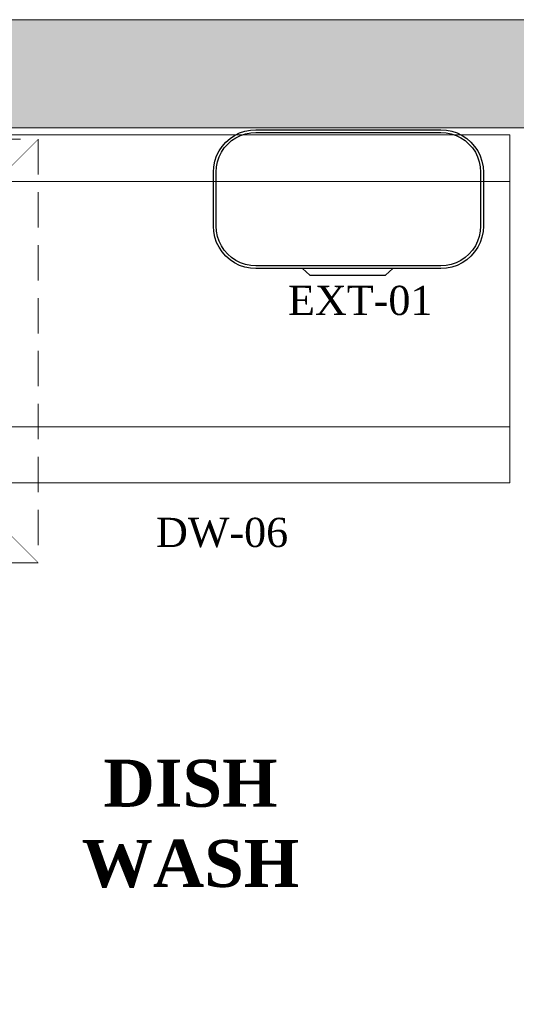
# Model space of a CAD drawing. Extents: x 3940905 to 4145695, y 925352 to 1109797.
# Tile 689 of 1056: x 4032156 to 4033211, y 1100216 to 1102308. Entities that reach past the tile are written whole.
import ezdxf

# ---------------------------------------------------------------- set-up
doc = ezdxf.new("R2010")
doc.units = 0
doc.header["$LTSCALE"] = 750
doc.header["$MEASUREMENT"] = 0
doc.linetypes.add('DASHED', pattern=[0.75, 0.5, -0.25])
doc.layers.get('0').update_dxf_attribs({"linetype": 'CONTINUOUS', "lineweight": 0})
for name, color, linetype, lineweight in [('CKD Equipments', 252, 'CONTINUOUS', 0), ('HATCH', 7, 'CONTINUOUS', 0), ('wall', 7, 'CONTINUOUS', 25)]:
    doc.layers.add(name, color=color, linetype=linetype, lineweight=lineweight)
for name, color, linetype in [('Edges', 7, 'CONTINUOUS'), ('PDF_A - TEXT', 7, 'CONTINUOUS'), ('TEXT', 7, 'CONTINUOUS')]:
    doc.layers.add(name, color=color, linetype=linetype)
doc.styles.add('CKD_Dimension Text', font='BOOKOS.TTF')

# ---------------------------------------------------------------- blocks, each defined once
blk = doc.blocks.new('boilerplan')
at = {"layer": 'Edges'}
for p, q in [((245.5, 331.4), (255.3, 337.9)), ((255.3, 337.9), (265.9, 343.2)), ((258.2, 332.9), (268.1, 337.8)), ((265.9, 343.2), (277.1, 347)), ((268.1, 337.8), (278.6, 341.4)), ((277.1, 347), (288.7, 349.3)), ((278.6, 341.4), (289.4, 343.5)), ((288.7, 349.3), (300.3, 350)), ((289.4, 343.5), (300.5, 344.2)), ((300.3, 350), (693.6, 350)), ((300.5, 344.2), (693.4, 344.2)), ((693.4, 344.2), (704.4, 343.5)), ((693.6, 350), (705.1, 349.3)), ((704.4, 343.5), (715.2, 341.4)), ((705.1, 349.3), (716.7, 347)), ((715.2, 341.4), (725.7, 337.8)), ((716.7, 347), (727.9, 343.2)), ((725.7, 337.8), (735.6, 332.9)), ((727.9, 343.2), (738.5, 337.9)), ((738.5, 337.9), (748.3, 331.4)), ((222.3, 304.9), (228.8, 314.7)), ((228.8, 314.7), (236.6, 323.6)), ((233.4, 311.2), (240.7, 319.5)), ((236.6, 323.6), (245.5, 331.4)), ((240.7, 319.5), (249, 326.8)), ((249, 326.8), (258.2, 332.9)), ((735.6, 332.9), (744.8, 326.8)), ((744.8, 326.8), (753.1, 319.5)), ((748.3, 331.4), (757.2, 323.6)), ((753.1, 319.5), (760.4, 311.2)), ((757.2, 323.6), (765, 314.7)), ((765, 314.7), (771.6, 304.9)), ((213.3, 283.1), (217, 294.3)), ((217, 294.3), (222.3, 304.9)), ((222.4, 292.1), (227.3, 302)), ((227.3, 302), (233.4, 311.2)), ((760.4, 311.2), (766.6, 302)), ((766.6, 302), (771.4, 292.1)), ((771.6, 304.9), (776.8, 294.3)), ((776.8, 294.3), (780.6, 283.1)), ((210.9, 271.5), (213.3, 283.1)), ((216.7, 270.8), (218.8, 281.6)), ((218.8, 281.6), (222.4, 292.1)), ((771.4, 292.1), (775, 281.6)), ((775, 281.6), (777.1, 270.8)), ((780.6, 283.1), (782.9, 271.5)), ((210.2, 259.9), (210.9, 271.5)), ((210.2, 145), (210.2, 259.9)), ((216, 259.8), (216.7, 270.8)), ((216, 145.2), (216, 259.8)), ((777.1, 270.8), (777.9, 259.8)), ((777.9, 259.8), (777.9, 145.2)), ((782.9, 271.5), (783.6, 259.9)), ((783.6, 259.9), (783.6, 145)), ((210.9, 133.4), (210.2, 145)), ((213.3, 121.9), (210.9, 133.4)), ((216.7, 134.2), (216, 145.2)), ((218.8, 123.4), (216.7, 134.2)), ((777.1, 134.2), (775, 123.4)), ((777.9, 145.2), (777.1, 134.2)), ((782.9, 133.4), (780.6, 121.9)), ((783.6, 145), (782.9, 133.4)), ((217, 110.7), (213.3, 121.9)), ((222.3, 100.1), (217, 110.7)), ((222.4, 112.9), (218.8, 123.4)), ((227.3, 103), (222.4, 112.9)), ((771.4, 112.9), (766.6, 103)), ((775, 123.4), (771.4, 112.9)), ((776.8, 110.7), (771.6, 100.1)), ((780.6, 121.9), (776.8, 110.7)), ((228.8, 90.3), (222.3, 100.1)), ((233.4, 93.8), (227.3, 103)), ((236.6, 81.4), (228.8, 90.3)), ((240.7, 85.5), (233.4, 93.8)), ((249, 78.2), (240.7, 85.5)), ((753.1, 85.5), (744.8, 78.2)), ((760.4, 93.8), (753.1, 85.5)), ((765, 90.3), (757.2, 81.4)), ((766.6, 103), (760.4, 93.8)), ((771.6, 100.1), (765, 90.3)), ((245.5, 73.6), (236.6, 81.4)), ((255.3, 67), (245.5, 73.6)), ((258.2, 72), (249, 78.2)), ((265.9, 61.8), (255.3, 67)), ((268.1, 67.2), (258.2, 72)), ((278.6, 63.6), (268.1, 67.2)), ((289.4, 61.4), (278.6, 63.6)), ((715.2, 63.6), (704.4, 61.4)), ((725.7, 67.2), (715.2, 63.6)), ((735.6, 72), (725.7, 67.2)), ((738.5, 67), (727.9, 61.8)), ((744.8, 78.2), (735.6, 72)), ((748.3, 73.6), (738.5, 67)), ((757.2, 81.4), (748.3, 73.6)), ((277.1, 58), (265.9, 61.8)), ((288.7, 55.7), (277.1, 58)), ((300.3, 55), (288.7, 55.7)), ((300.5, 60.7), (289.4, 61.4)), ((399.3, 55), (300.3, 55)), ((693.4, 60.7), (300.5, 60.7)), ((399.3, 55), (414.9, 41.1)), ((591.2, 55), (399.3, 55)), ((591.2, 55), (575.6, 41.1)), ((693.6, 55), (591.2, 55)), ((704.4, 61.4), (693.4, 60.7)), ((705.1, 55.7), (693.6, 55)), ((716.7, 58), (705.1, 55.7)), ((727.9, 61.8), (716.7, 58)), ((414.9, 41.1), (575.6, 41.1))]:
    blk.add_line(p, q, dxfattribs=at)
blk = doc.blocks.new('G$C6845078B')
blk.add_blockref('boilerplan', (-210.2, -41.1))
blk = doc.blocks.new('3')
at = {"color": 1, "linetype": 'DASHED', "ltscale": 0.2, "const_width": 1}
for points in [[(4045037.1, 1046868.2), (4044137.1, 1047768.2)], [(4045037.1, 1047768.2), (4044137.1, 1046868.2)]]:
    blk.add_lwpolyline(points, dxfattribs=at)
at = {"color": 1, "linetype": 'DASHED', "ltscale": 0.2}
blk.add_lwpolyline([(4044137.1, 1047768.2), (4045037.1, 1047768.2), (4045037.1, 1046868.2), (4044137.1, 1046868.2)], close=True, dxfattribs=at)

msp = doc.modelspace()

# ---------------------------------------------------------------- hatches: boundary and pattern name
at = {"layer": 'HATCH'}
h = msp.add_hatch(color=8, dxfattribs=at)
h.dxf.hatch_style = 1
h.paths.add_polyline_path([(4043641.8, 1102308.4), (4031046.8, 1102308.4), (4031046.8, 1088263.4), (4030916.8, 1088263.4), (4030916.8, 1074300.4), (4031079.8, 1074300.4), (4031079.8, 1067776.4), (4031536.8, 1067776.4), (4031536.8, 1072350.4), (4031536.8, 1074463.4), (4031146.8, 1074463.4), (4031146.8, 1088033.5), (4031271.8, 1088033.4), (4031271.8, 1102078.4), (4043641.8, 1102078.4)])

# ---------------------------------------------------------------- linework, layer by layer
at = {"layer": 'CKD Equipments', "color": 252, "true_color": 0x989898}
for p, q in [((4033197.6, 1102064.1, -7.6), (4032017.8, 1102064.1, -7.6)), ((4033197.6, 1101324.3, -7.6), (4033197.6, 1102064.1, -7.6)), ((4033197.6, 1101964.4, -7.6), (4032017.8, 1101964.4, -7.6)), ((4033197.6, 1101443.3, -7.6), (4032017.8, 1101443.3, -7.6)), ((4033197.6, 1101349.2, -7.6), (4033197.6, 1101443.3, -7.6)), ((4032017.8, 1101324.3, -7.6), (4033197.6, 1101324.3, -7.6))]:
    msp.add_line(p, q, dxfattribs=at)
at = {"layer": 'wall', "lineweight": 0, "ltscale": 2, "elevation": -7.6}
msp.add_lwpolyline([(4043641.8, 1102308.4), (4031046.8, 1102308.4), (4031046.8, 1088263.4), (4030916.8, 1088263.4), (4030916.8, 1074300.4), (4031079.8, 1074300.4), (4031079.8, 1067776.4), (4031536.8, 1067776.4), (4031536.8, 1074463.4), (4031146.8, 1074463.4), (4031146.8, 1088033.5), (4031271.8, 1088033.4), (4031271.8, 1102078.4), (4043641.8, 1102078.4)], close=True, dxfattribs=at)

# ---------------------------------------------------------------- block references
msp.add_blockref('3', (-12841.3, 54286.2, -7.6))
at = {"layer": 'CKD Equipments', "ltscale": 10}
msp.add_blockref('G$C6845078B', (4032567.7, 1101765.7, -7.6), dxfattribs=at)

# ---------------------------------------------------------------- texts
at = {"layer": 'PDF_A - TEXT', "width": 784.973, "attachment_point": 1, "style": 'CKD_Dimension Text'}
for s, insert, char_height in [('\\pxqc;EXT-01', (4032487.2, 1101742.9, -7.6), 61.963), ('DW-06', (4032445.9, 1101249.9, -7.6), 61.96)]:
    msp.add_mtext(s, dxfattribs=dict(at, insert=insert, char_height=char_height))
at = {"layer": 'TEXT', "color": 30, "insert": (4032518.9, 1100735.9, -7.6), "char_height": 100, "width": 772.394, "attachment_point": 2, "line_spacing_factor": 1.022253, "style": 'CKD_Dimension Text'}
msp.add_mtext('{\\fBookman Old Style|b1|i0|c0|p18;DISH WASH}', dxfattribs=at)

doc.saveas('drawing.dxf')
